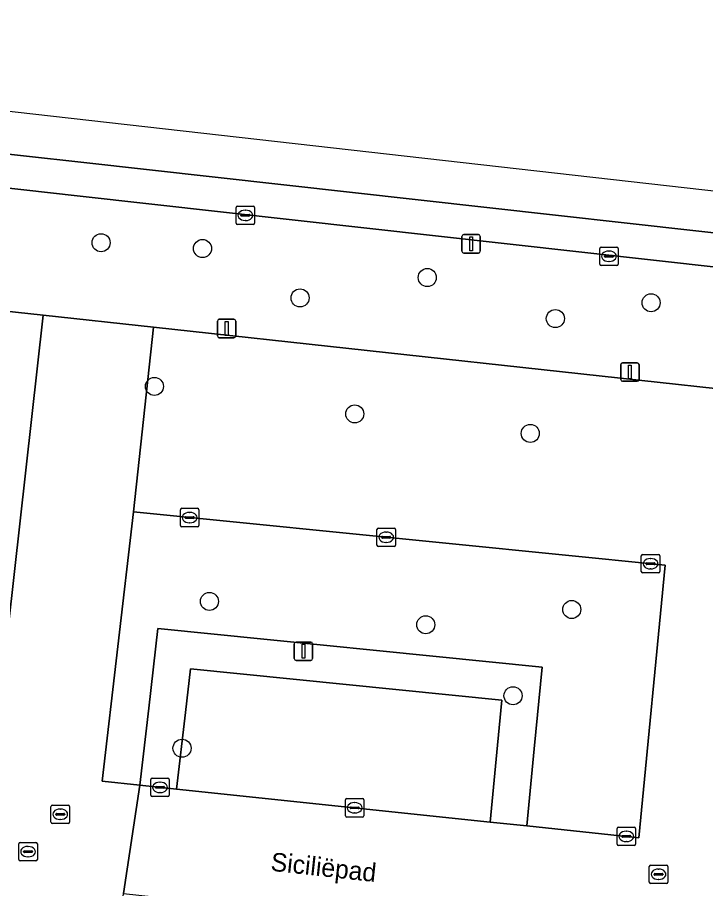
# Model space of a CAD drawing. Extents: x 162082 to 163401, y 388089 to 388636.
# Drawn here: x 162794.01 to 162831.24, y 388524.82 to 388571.98 of the extents above; entities that cross this region are included whole.
import ezdxf

# ---------------------------------------------------------------- set-up
doc = ezdxf.new("R2010")
doc.units = 0
for name, color, linetype in [('IMGEO_Boom', 7, 'Continuous'), ('IMGEO_Brandkraan', 7, 'Continuous'), ('IMGEO_Erf', 7, 'Continuous'), ('IMGEO_Groenvoorziening', 7, 'Continuous'), ('IMGEO_Kolk', 7, 'Continuous'), ('IMGEO_Lichtmast', 7, 'Continuous'), ('IMGEO_Openbare_ruimte_label', 7, 'Continuous'), ('IMGEO_Parkeervlak_open', 7, 'Continuous'), ('IMGEO_Rijbaan_lokaal_gesloten', 7, 'Continuous'), ('IMGEO_Rijbaan_lokaal_open', 7, 'Continuous'), ('IMGEO_Rioolput', 7, 'Continuous')]:
    doc.layers.add(name, color=color, linetype=linetype)

msp = doc.modelspace()

# ---------------------------------------------------------------- linework, layer by layer
at = {"layer": 'IMGEO_Boom'}
for centre in [(162798.536, 388559.78), (162804.022, 388559.466), (162816.185, 388557.896), (162809.3, 388556.79), (162828.297, 388556.53), (162823.115, 388555.675), (162801.42, 388552.002), (162812.262, 388550.511), (162821.759, 388549.454), (162804.399, 388540.363), (162824.005, 388539.924), (162816.105, 388539.099), (162820.824, 388535.256), (162802.914, 388532.415)]:
    msp.add_circle(centre, 0.489, dxfattribs=at)
at = {"layer": 'IMGEO_Brandkraan'}
for p, q in [((162794.084, 388526.389), (162794.084, 388527.241)), ((162794.159, 388527.315), (162795.011, 388527.315)), ((162794.572, 388527.095), (162794.597, 388527.095)), ((162795.085, 388527.241), (162795.085, 388526.389)), ((162794.343, 388526.809), (162794.343, 388526.821)), ((162794.781, 388526.772), (162794.383, 388526.772)), ((162794.386, 388526.858), (162794.784, 388526.858)), ((162794.595, 388526.535), (162794.57, 388526.535)), ((162794.827, 388526.821), (162794.827, 388526.809)), ((162795.011, 388526.315), (162794.159, 388526.315))]:
    msp.add_line(p, q, dxfattribs=at)
for points in [[(162794.084, 388526.389), (162794.084, 388527.241)], [(162794.159, 388527.315), (162795.011, 388527.315)], [(162795.085, 388527.241), (162795.085, 388526.389)], [(162795.011, 388526.315), (162794.159, 388526.315)]]:
    msp.add_lwpolyline(points, dxfattribs=at)
for centre, radius, start, end in [((162794.161, 388527.239), 0.0765, 91.552, 178.448), ((162794.161, 388527.239), 0.0765, 91.552, 178.448), ((162795.009, 388527.239), 0.0765, 1.552, 88.448), ((162795.009, 388527.239), 0.0765, 1.552, 88.448), ((162794.383, 388526.818), 0.0403, 85.8775, 175.7526), ((162794.38, 388526.808), 0.0366, 178.938, 274.7102), ((162794.784, 388526.815), 0.043, 264.8664, 352.4533), ((162794.788, 388526.82), 0.0386, 1.7309, 96.639), ((162794.161, 388526.391), 0.0765, 181.552, 268.448), ((162794.161, 388526.391), 0.0765, 181.552, 268.448), ((162795.009, 388526.391), 0.0765, 271.552, 358.448), ((162795.009, 388526.391), 0.0765, 271.552, 358.448)]:
    msp.add_arc(centre, radius, start, end, dxfattribs=at)
for centre, major_axis, ratio, start_param, end_param in [((162794.571, 388526.815), (-0.387, 0.002), 0.722429, 4.712389, 7.853982), ((162794.596, 388526.815), (-0.39, 0.002), 0.717154, 1.570796, 4.712389)]:
    msp.add_ellipse(centre, major_axis=major_axis, ratio=ratio, start_param=start_param, end_param=end_param, dxfattribs=at)
at = {"layer": 'IMGEO_Erf'}
msp.add_lwpolyline([(162790.361, 388511.004), (162795.399, 388555.856), (162787.204, 388556.75)], dxfattribs=at)
at = {"layer": 'IMGEO_Groenvoorziening'}
for points in [[(162797.242, 388562.316), (162788.394, 388563.304), (162761.06, 388566.354), (162757.762, 388560.635), (162757.947, 388560.613), (162757.884, 388560.09), (162770.012, 388558.707), (162771.615, 388558.524), (162782.005, 388557.339), (162787.204, 388556.75), (162795.399, 388555.856), (162801.378, 388555.202), (162836.053, 388551.411), (162885.731, 388545.91), (162891.85, 388545.225), (162897.573, 388544.584), (162898.152, 388549.754), (162898.22, 388551.047)], [(162800.627, 388530.409), (162802.616, 388530.2), (162803.099, 388534.35), (162803.373, 388536.707), (162820.215, 388535.02), (162819.98, 388532.58), (162819.581, 388528.417), (162821.57, 388528.208), (162821.971, 388532.389), (162822.396, 388536.811), (162801.614, 388538.893), (162801.112, 388534.581)], [(162802.616, 388530.2), (162819.581, 388528.417), (162819.98, 388532.58), (162820.215, 388535.02), (162803.373, 388536.707), (162803.099, 388534.35)]]:
    msp.add_lwpolyline(points, close=True, dxfattribs=at)
at = {"layer": 'IMGEO_Kolk'}
for p, q in [((162805.842, 388560.835), (162805.842, 388561.687)), ((162805.917, 388561.761), (162806.769, 388561.761)), ((162806.33, 388561.541), (162806.355, 388561.541)), ((162806.843, 388561.687), (162806.843, 388560.835)), ((162806.101, 388561.255), (162806.101, 388561.267)), ((162806.539, 388561.218), (162806.141, 388561.218)), ((162806.144, 388561.304), (162806.542, 388561.304)), ((162806.353, 388560.981), (162806.328, 388560.981)), ((162806.585, 388561.267), (162806.585, 388561.255)), ((162806.769, 388560.761), (162805.917, 388560.761)), ((162825.515, 388558.621), (162825.515, 388559.473)), ((162825.59, 388559.547), (162826.442, 388559.547)), ((162826.516, 388559.473), (162826.516, 388558.621)), ((162825.774, 388559.041), (162825.774, 388559.053)), ((162826.212, 388559.004), (162825.814, 388559.004)), ((162825.817, 388559.09), (162826.215, 388559.09)), ((162826.003, 388559.327), (162826.028, 388559.327)), ((162826.258, 388559.053), (162826.258, 388559.041)), ((162826.442, 388558.547), (162825.59, 388558.547)), ((162826.026, 388558.767), (162826.001, 388558.767)), ((162802.825, 388544.475), (162802.825, 388545.327)), ((162802.9, 388545.401), (162803.752, 388545.401)), ((162803.826, 388545.327), (162803.826, 388544.475)), ((162803.084, 388544.895), (162803.084, 388544.907)), ((162803.522, 388544.858), (162803.124, 388544.858)), ((162803.127, 388544.944), (162803.525, 388544.944)), ((162803.313, 388545.181), (162803.338, 388545.181)), ((162803.568, 388544.907), (162803.568, 388544.895)), ((162803.752, 388544.401), (162802.9, 388544.401)), ((162803.336, 388544.621), (162803.311, 388544.621)), ((162813.535, 388544.335), (162814.387, 388544.335)), ((162813.46, 388543.409), (162813.46, 388544.261)), ((162813.762, 388543.878), (162814.16, 388543.878)), ((162813.948, 388544.115), (162813.973, 388544.115)), ((162814.461, 388544.261), (162814.461, 388543.409)), ((162813.719, 388543.829), (162813.719, 388543.841)), ((162814.157, 388543.792), (162813.759, 388543.792)), ((162813.971, 388543.555), (162813.946, 388543.555)), ((162814.203, 388543.841), (162814.203, 388543.829)), ((162814.387, 388543.335), (162813.535, 388543.335)), ((162827.765, 388541.975), (162827.765, 388542.827)), ((162827.84, 388542.901), (162828.692, 388542.901)), ((162828.253, 388542.681), (162828.278, 388542.681)), ((162828.766, 388542.827), (162828.766, 388541.975)), ((162828.024, 388542.395), (162828.024, 388542.407)), ((162828.462, 388542.358), (162828.064, 388542.358)), ((162828.067, 388542.444), (162828.465, 388542.444)), ((162828.276, 388542.121), (162828.251, 388542.121)), ((162828.508, 388542.407), (162828.508, 388542.395)), ((162828.692, 388541.901), (162827.84, 388541.901)), ((162801.224, 388529.869), (162801.224, 388530.721)), ((162801.299, 388530.795), (162802.151, 388530.795)), ((162802.225, 388530.721), (162802.225, 388529.869)), ((162801.483, 388530.289), (162801.483, 388530.301)), ((162801.921, 388530.252), (162801.523, 388530.252)), ((162801.526, 388530.338), (162801.924, 388530.338)), ((162801.712, 388530.575), (162801.737, 388530.575)), ((162801.967, 388530.301), (162801.967, 388530.289)), ((162802.151, 388529.795), (162801.299, 388529.795)), ((162801.735, 388530.015), (162801.71, 388530.015)), ((162811.758, 388528.762), (162811.758, 388529.614)), ((162811.833, 388529.688), (162812.685, 388529.688)), ((162812.246, 388529.468), (162812.271, 388529.468)), ((162812.759, 388529.614), (162812.759, 388528.762)), ((162812.017, 388529.182), (162812.017, 388529.194)), ((162812.455, 388529.145), (162812.057, 388529.145)), ((162812.06, 388529.231), (162812.458, 388529.231)), ((162812.269, 388528.908), (162812.244, 388528.908)), ((162812.501, 388529.194), (162812.501, 388529.182)), ((162812.685, 388528.688), (162811.833, 388528.688)), ((162826.452, 388527.217), (162826.452, 388528.069)), ((162826.527, 388528.143), (162827.379, 388528.143)), ((162826.94, 388527.923), (162826.965, 388527.923)), ((162827.453, 388528.069), (162827.453, 388527.217)), ((162826.711, 388527.637), (162826.711, 388527.649)), ((162827.149, 388527.6), (162826.751, 388527.6)), ((162826.754, 388527.686), (162827.152, 388527.686)), ((162826.963, 388527.363), (162826.938, 388527.363)), ((162827.195, 388527.649), (162827.195, 388527.637)), ((162827.379, 388527.143), (162826.527, 388527.143))]:
    msp.add_line(p, q, dxfattribs=at)
for points in [[(162805.842, 388560.835), (162805.842, 388561.687)], [(162805.917, 388561.761), (162806.769, 388561.761)], [(162806.843, 388561.687), (162806.843, 388560.835)], [(162806.769, 388560.761), (162805.917, 388560.761)], [(162825.515, 388558.621), (162825.515, 388559.473)], [(162825.59, 388559.547), (162826.442, 388559.547)], [(162826.516, 388559.473), (162826.516, 388558.621)], [(162826.442, 388558.547), (162825.59, 388558.547)], [(162802.825, 388544.475), (162802.825, 388545.327)], [(162802.9, 388545.401), (162803.752, 388545.401)], [(162803.826, 388545.327), (162803.826, 388544.475)], [(162803.752, 388544.401), (162802.9, 388544.401)], [(162813.535, 388544.335), (162814.387, 388544.335)], [(162813.46, 388543.409), (162813.46, 388544.261)], [(162814.461, 388544.261), (162814.461, 388543.409)], [(162814.387, 388543.335), (162813.535, 388543.335)], [(162827.765, 388541.975), (162827.765, 388542.827)], [(162827.84, 388542.901), (162828.692, 388542.901)], [(162828.766, 388542.827), (162828.766, 388541.975)], [(162828.692, 388541.901), (162827.84, 388541.901)], [(162801.224, 388529.869), (162801.224, 388530.721)], [(162801.299, 388530.795), (162802.151, 388530.795)], [(162802.225, 388530.721), (162802.225, 388529.869)], [(162802.151, 388529.795), (162801.299, 388529.795)], [(162811.758, 388528.762), (162811.758, 388529.614)], [(162811.833, 388529.688), (162812.685, 388529.688)], [(162812.759, 388529.614), (162812.759, 388528.762)], [(162812.685, 388528.688), (162811.833, 388528.688)], [(162826.452, 388527.217), (162826.452, 388528.069)], [(162826.527, 388528.143), (162827.379, 388528.143)], [(162827.453, 388528.069), (162827.453, 388527.217)], [(162827.379, 388527.143), (162826.527, 388527.143)]]:
    msp.add_lwpolyline(points, dxfattribs=at)
for centre, radius, start, end in [((162805.919, 388561.685), 0.0765, 91.552, 178.448), ((162805.919, 388561.685), 0.0765, 91.552, 178.448), ((162806.767, 388561.685), 0.0765, 1.552, 88.448), ((162806.767, 388561.685), 0.0765, 1.552, 88.448), ((162806.141, 388561.264), 0.0403, 85.8775, 175.7526), ((162806.138, 388561.254), 0.0366, 178.938, 274.7102), ((162806.542, 388561.261), 0.043, 264.8664, 352.4533), ((162806.546, 388561.266), 0.0386, 1.7309, 96.639), ((162805.919, 388560.837), 0.0765, 181.552, 268.448), ((162805.919, 388560.837), 0.0765, 181.552, 268.448), ((162806.767, 388560.837), 0.0765, 271.552, 358.448), ((162806.767, 388560.837), 0.0765, 271.552, 358.448), ((162825.592, 388559.471), 0.0765, 91.552, 178.448), ((162825.592, 388559.471), 0.0765, 91.552, 178.448), ((162826.44, 388559.471), 0.0765, 1.552, 88.448), ((162826.44, 388559.471), 0.0765, 1.552, 88.448), ((162825.814, 388559.05), 0.0403, 85.8775, 175.7526), ((162825.811, 388559.04), 0.0366, 178.938, 274.7102), ((162826.215, 388559.047), 0.043, 264.8664, 352.4533), ((162826.219, 388559.052), 0.0386, 1.7309, 96.639), ((162825.592, 388558.623), 0.0765, 181.552, 268.448), ((162825.592, 388558.623), 0.0765, 181.552, 268.448), ((162826.44, 388558.623), 0.0765, 271.552, 358.448), ((162826.44, 388558.623), 0.0765, 271.552, 358.448), ((162802.902, 388545.325), 0.0765, 91.552, 178.448), ((162802.902, 388545.325), 0.0765, 91.552, 178.448), ((162803.75, 388545.325), 0.0765, 1.552, 88.448), ((162803.75, 388545.325), 0.0765, 1.552, 88.448), ((162803.124, 388544.904), 0.0403, 85.8775, 175.7526), ((162803.121, 388544.894), 0.0366, 178.938, 274.7102), ((162803.525, 388544.901), 0.043, 264.8664, 352.4533), ((162803.529, 388544.906), 0.0386, 1.7309, 96.639), ((162802.902, 388544.477), 0.0765, 181.552, 268.448), ((162802.902, 388544.477), 0.0765, 181.552, 268.448), ((162803.75, 388544.477), 0.0765, 271.552, 358.448), ((162803.75, 388544.477), 0.0765, 271.552, 358.448), ((162813.537, 388544.259), 0.0765, 91.552, 178.448), ((162813.537, 388544.259), 0.0765, 91.552, 178.448), ((162814.385, 388544.259), 0.0765, 1.552, 88.448), ((162814.385, 388544.259), 0.0765, 1.552, 88.448), ((162813.759, 388543.838), 0.0403, 85.8775, 175.7526), ((162814.164, 388543.84), 0.0386, 1.7309, 96.639), ((162813.537, 388543.411), 0.0765, 181.552, 268.448), ((162813.537, 388543.411), 0.0765, 181.552, 268.448), ((162813.756, 388543.828), 0.0366, 178.938, 274.7102), ((162814.16, 388543.835), 0.043, 264.8664, 352.4533), ((162814.385, 388543.411), 0.0765, 271.552, 358.448), ((162814.385, 388543.411), 0.0765, 271.552, 358.448), ((162827.842, 388542.825), 0.0765, 91.552, 178.448), ((162827.842, 388542.825), 0.0765, 91.552, 178.448), ((162828.69, 388542.825), 0.0765, 1.552, 88.448), ((162828.69, 388542.825), 0.0765, 1.552, 88.448), ((162827.842, 388541.977), 0.0765, 181.552, 268.448), ((162827.842, 388541.977), 0.0765, 181.552, 268.448), ((162828.064, 388542.404), 0.0403, 85.8775, 175.7526), ((162828.061, 388542.394), 0.0366, 178.938, 274.7102), ((162828.465, 388542.401), 0.043, 264.8664, 352.4533), ((162828.469, 388542.406), 0.0386, 1.7309, 96.639), ((162828.69, 388541.977), 0.0765, 271.552, 358.448), ((162828.69, 388541.977), 0.0765, 271.552, 358.448), ((162801.301, 388530.719), 0.0765, 91.552, 178.448), ((162801.301, 388530.719), 0.0765, 91.552, 178.448), ((162802.149, 388530.719), 0.0765, 1.552, 88.448), ((162802.149, 388530.719), 0.0765, 1.552, 88.448), ((162801.523, 388530.298), 0.0403, 85.8775, 175.7526), ((162801.52, 388530.288), 0.0366, 178.938, 274.7102), ((162801.924, 388530.295), 0.043, 264.8664, 352.4533), ((162801.928, 388530.3), 0.0386, 1.7309, 96.639), ((162801.301, 388529.871), 0.0765, 181.552, 268.448), ((162801.301, 388529.871), 0.0765, 181.552, 268.448), ((162802.149, 388529.871), 0.0765, 271.552, 358.448), ((162802.149, 388529.871), 0.0765, 271.552, 358.448), ((162811.835, 388529.612), 0.0765, 91.552, 178.448), ((162811.835, 388529.612), 0.0765, 91.552, 178.448), ((162812.683, 388529.612), 0.0765, 1.552, 88.448), ((162812.683, 388529.612), 0.0765, 1.552, 88.448), ((162812.057, 388529.191), 0.0403, 85.8775, 175.7526), ((162812.054, 388529.181), 0.0366, 178.938, 274.7102), ((162812.458, 388529.188), 0.043, 264.8664, 352.4533), ((162812.462, 388529.193), 0.0386, 1.7309, 96.639), ((162811.835, 388528.764), 0.0765, 181.552, 268.448), ((162811.835, 388528.764), 0.0765, 181.552, 268.448), ((162812.683, 388528.764), 0.0765, 271.552, 358.448), ((162812.683, 388528.764), 0.0765, 271.552, 358.448), ((162826.529, 388528.067), 0.0765, 91.552, 178.448), ((162826.529, 388528.067), 0.0765, 91.552, 178.448), ((162827.377, 388528.067), 0.0765, 1.552, 88.448), ((162827.377, 388528.067), 0.0765, 1.552, 88.448), ((162826.751, 388527.646), 0.0403, 85.8775, 175.7526), ((162826.748, 388527.636), 0.0366, 178.938, 274.7102), ((162827.152, 388527.643), 0.043, 264.8664, 352.4533), ((162827.156, 388527.648), 0.0386, 1.7309, 96.639), ((162826.529, 388527.219), 0.0765, 181.552, 268.448), ((162826.529, 388527.219), 0.0765, 181.552, 268.448), ((162827.377, 388527.219), 0.0765, 271.552, 358.448), ((162827.377, 388527.219), 0.0765, 271.552, 358.448)]:
    msp.add_arc(centre, radius, start, end, dxfattribs=at)
for centre, major_axis, ratio, start_param, end_param in [((162806.329, 388561.261), (-0.387, 0.002), 0.722429, 4.712389, 7.853982), ((162806.354, 388561.261), (-0.39, 0.002), 0.717154, 1.570796, 4.712389), ((162826.002, 388559.047), (-0.387, 0.002), 0.722429, 4.712389, 7.853982), ((162826.027, 388559.047), (-0.39, 0.002), 0.717154, 1.570796, 4.712389), ((162803.312, 388544.901), (-0.387, 0.002), 0.722429, 4.712389, 7.853982), ((162803.337, 388544.901), (-0.39, 0.002), 0.717154, 1.570796, 4.712389), ((162813.947, 388543.835), (-0.387, 0.002), 0.722429, 4.712389, 7.853982), ((162813.972, 388543.835), (-0.39, 0.002), 0.717154, 1.570796, 4.712389), ((162828.252, 388542.401), (-0.387, 0.002), 0.722429, 4.712389, 7.853982), ((162828.277, 388542.401), (-0.39, 0.002), 0.717154, 1.570796, 4.712389), ((162801.711, 388530.295), (-0.387, 0.002), 0.722429, 4.712389, 7.853982), ((162801.736, 388530.295), (-0.39, 0.002), 0.717154, 1.570796, 4.712389), ((162812.245, 388529.188), (-0.387, 0.002), 0.722429, 4.712389, 7.853982), ((162812.27, 388529.188), (-0.39, 0.002), 0.717154, 1.570796, 4.712389), ((162826.939, 388527.643), (-0.387, 0.002), 0.722429, 4.712389, 7.853982), ((162826.964, 388527.643), (-0.39, 0.002), 0.717154, 1.570796, 4.712389)]:
    msp.add_ellipse(centre, major_axis=major_axis, ratio=ratio, start_param=start_param, end_param=end_param, dxfattribs=at)
at = {"layer": 'IMGEO_Lichtmast'}
for p, q in [((162818.063, 388559.321), (162818.063, 388560.121)), ((162818.063, 388560.121), (162818.063, 388559.321)), ((162818.163, 388560.221), (162818.953, 388560.221)), ((162818.953, 388560.221), (162818.163, 388560.221)), ((162819.053, 388560.121), (162819.053, 388559.321)), ((162819.053, 388559.321), (162819.053, 388560.121)), ((162818.953, 388559.221), (162818.163, 388559.221)), ((162818.163, 388559.221), (162818.953, 388559.221)), ((162804.832, 388554.733), (162804.832, 388555.533)), ((162804.832, 388555.533), (162804.832, 388554.733)), ((162804.932, 388555.633), (162805.722, 388555.633)), ((162805.722, 388555.633), (162804.932, 388555.633)), ((162805.822, 388555.533), (162805.822, 388554.733)), ((162805.822, 388554.733), (162805.822, 388555.533)), ((162805.722, 388554.633), (162804.932, 388554.633)), ((162804.932, 388554.633), (162805.722, 388554.633)), ((162826.655, 388552.378), (162826.655, 388553.178)), ((162826.655, 388553.178), (162826.655, 388552.378)), ((162826.755, 388553.278), (162827.545, 388553.278)), ((162827.545, 388553.278), (162826.755, 388553.278)), ((162827.645, 388553.178), (162827.645, 388552.378)), ((162827.645, 388552.378), (162827.645, 388553.178)), ((162827.545, 388552.278), (162826.755, 388552.278)), ((162826.755, 388552.278), (162827.545, 388552.278)), ((162808.987, 388537.264), (162808.987, 388538.064)), ((162808.987, 388538.064), (162808.987, 388537.264)), ((162809.087, 388538.164), (162809.877, 388538.164)), ((162809.877, 388538.164), (162809.087, 388538.164)), ((162809.977, 388538.064), (162809.977, 388537.264)), ((162809.977, 388537.264), (162809.977, 388538.064)), ((162809.877, 388537.164), (162809.087, 388537.164)), ((162809.087, 388537.164), (162809.877, 388537.164))]:
    msp.add_line(p, q, dxfattribs=at)
for points in [[(162818.483, 388560.096), (162818.633, 388560.096), (162818.633, 388559.346), (162818.483, 388559.346), (162818.483, 388560.096)], [(162805.252, 388555.508), (162805.402, 388555.508), (162805.402, 388554.758), (162805.252, 388554.758), (162805.252, 388555.508)], [(162827.075, 388553.153), (162827.225, 388553.153), (162827.225, 388552.403), (162827.075, 388552.403), (162827.075, 388553.153)], [(162809.407, 388538.039), (162809.557, 388538.039), (162809.557, 388537.289), (162809.407, 388537.289), (162809.407, 388538.039)]]:
    msp.add_lwpolyline(points, dxfattribs=at)
for centre, start, end in [((162818.163, 388560.121), 90, 180), ((162818.163, 388560.121), 90, 180), ((162818.953, 388560.121), 0, 90), ((162818.953, 388560.121), 360, 90), ((162818.163, 388559.321), 180, 270), ((162818.163, 388559.321), 180, 270), ((162818.953, 388559.321), 270, 0), ((162818.953, 388559.321), 270, 0), ((162804.932, 388555.533), 90, 180), ((162804.932, 388555.533), 90, 180), ((162805.722, 388555.533), 0, 90), ((162805.722, 388555.533), 360, 90), ((162804.932, 388554.733), 180, 270), ((162804.932, 388554.733), 180, 270), ((162805.722, 388554.733), 270, 0), ((162805.722, 388554.733), 270, 0), ((162826.755, 388553.178), 90, 180), ((162826.755, 388553.178), 90, 180), ((162827.545, 388553.178), 0, 90), ((162827.545, 388553.178), 360, 90), ((162826.755, 388552.378), 180, 270), ((162826.755, 388552.378), 180, 270), ((162827.545, 388552.378), 270, 0), ((162827.545, 388552.378), 270, 0), ((162809.087, 388538.064), 90, 180), ((162809.087, 388538.064), 90, 180), ((162809.877, 388538.064), 0, 90), ((162809.877, 388538.064), 360, 90), ((162809.087, 388537.264), 180, 270), ((162809.087, 388537.264), 180, 270), ((162809.877, 388537.264), 270, 0), ((162809.877, 388537.264), 270, 0)]:
    msp.add_arc(centre, 0.1, start, end, dxfattribs=at)
at = {"layer": 'IMGEO_Parkeervlak_open'}
msp.add_lwpolyline([(162821.57, 388528.208), (162827.637, 388527.57), (162829.053, 388542.324), (162800.285, 388545.207), (162798.588, 388530.623), (162800.627, 388530.409), (162801.112, 388534.581), (162801.614, 388538.893), (162822.396, 388536.811), (162821.971, 388532.389)], close=True, dxfattribs=at)
at = {"layer": 'IMGEO_Rijbaan_lokaal_gesloten'}
for points in [[(162898.661, 388555), (162748.571, 388571.976), (162748.313, 388569.613), (162755.69, 388568.792), (162761.263, 388568.173), (162788.597, 388565.123), (162797.445, 388564.135), (162815.695, 388562.098), (162871.917, 388555.824), (162898.423, 388552.866)], [(162815.695, 388562.098), (162797.445, 388564.135), (162788.597, 388565.123), (162761.263, 388568.173), (162755.69, 388568.792), (162748.313, 388569.613), (162748.117, 388567.815), (162749.465, 388567.674), (162750.113, 388567.576), (162761.06, 388566.354), (162788.394, 388563.304), (162797.242, 388562.316), (162898.22, 388551.047), (162898.423, 388552.866), (162871.917, 388555.824)]]:
    msp.add_lwpolyline(points, close=True, dxfattribs=at)
at = {"layer": 'IMGEO_Rijbaan_lokaal_open'}
for points in [[(162800.285, 388545.207), (162801.378, 388555.202), (162795.399, 388555.856), (162790.361, 388511.004), (162798.188, 388510.125), (162799.75, 388524.546), (162800.627, 388530.409), (162798.588, 388530.623)], [(162836.053, 388551.411), (162801.378, 388555.202), (162800.285, 388545.207), (162829.053, 388542.324), (162827.637, 388527.57), (162821.57, 388528.208), (162819.581, 388528.417), (162802.616, 388530.2), (162800.627, 388530.409), (162799.75, 388524.546), (162832.576, 388520.969), (162832.688, 388522.19), (162832.924, 388523.891)]]:
    msp.add_lwpolyline(points, close=True, dxfattribs=at)
at = {"layer": 'IMGEO_Rioolput'}
for p, q in [((162795.824, 388528.412), (162795.824, 388529.264)), ((162795.899, 388529.338), (162796.751, 388529.338)), ((162796.825, 388529.264), (162796.825, 388528.412)), ((162796.083, 388528.832), (162796.083, 388528.844)), ((162796.521, 388528.795), (162796.123, 388528.795)), ((162796.126, 388528.881), (162796.524, 388528.881)), ((162796.312, 388529.118), (162796.337, 388529.118)), ((162796.567, 388528.844), (162796.567, 388528.832)), ((162796.751, 388528.338), (162795.899, 388528.338)), ((162796.335, 388528.558), (162796.31, 388528.558)), ((162828.197, 388525.163), (162828.197, 388526.015)), ((162828.272, 388526.089), (162829.124, 388526.089)), ((162829.198, 388526.015), (162829.198, 388525.163)), ((162828.456, 388525.583), (162828.456, 388525.595)), ((162828.894, 388525.546), (162828.496, 388525.546)), ((162828.499, 388525.632), (162828.897, 388525.632)), ((162828.685, 388525.869), (162828.71, 388525.869)), ((162828.94, 388525.595), (162828.94, 388525.583)), ((162829.124, 388525.089), (162828.272, 388525.089)), ((162828.708, 388525.309), (162828.683, 388525.309))]:
    msp.add_line(p, q, dxfattribs=at)
for points in [[(162795.824, 388528.412), (162795.824, 388529.264)], [(162795.899, 388529.338), (162796.751, 388529.338)], [(162796.825, 388529.264), (162796.825, 388528.412)], [(162796.751, 388528.338), (162795.899, 388528.338)], [(162828.197, 388525.163), (162828.197, 388526.015)], [(162828.272, 388526.089), (162829.124, 388526.089)], [(162829.198, 388526.015), (162829.198, 388525.163)], [(162829.124, 388525.089), (162828.272, 388525.089)]]:
    msp.add_lwpolyline(points, dxfattribs=at)
for centre, radius, start, end in [((162795.901, 388529.262), 0.0765, 91.552, 178.448), ((162795.901, 388529.262), 0.0765, 91.552, 178.448), ((162796.749, 388529.262), 0.0765, 1.552, 88.448), ((162796.749, 388529.262), 0.0765, 1.552, 88.448), ((162796.123, 388528.841), 0.0403, 85.8775, 175.7526), ((162796.12, 388528.831), 0.0366, 178.938, 274.7102), ((162796.524, 388528.838), 0.043, 264.8664, 352.4533), ((162796.528, 388528.843), 0.0386, 1.7309, 96.639), ((162795.901, 388528.414), 0.0765, 181.552, 268.448), ((162795.901, 388528.414), 0.0765, 181.552, 268.448), ((162796.749, 388528.414), 0.0765, 271.552, 358.448), ((162796.749, 388528.414), 0.0765, 271.552, 358.448), ((162828.274, 388526.013), 0.0765, 91.552, 178.448), ((162828.274, 388526.013), 0.0765, 91.552, 178.448), ((162829.122, 388526.013), 0.0765, 1.552, 88.448), ((162829.122, 388526.013), 0.0765, 1.552, 88.448), ((162828.496, 388525.592), 0.0403, 85.8775, 175.7526), ((162828.493, 388525.582), 0.0366, 178.938, 274.7102), ((162828.897, 388525.589), 0.043, 264.8664, 352.4533), ((162828.901, 388525.594), 0.0386, 1.7309, 96.639), ((162828.274, 388525.165), 0.0765, 181.552, 268.448), ((162828.274, 388525.165), 0.0765, 181.552, 268.448), ((162829.122, 388525.165), 0.0765, 271.552, 358.448), ((162829.122, 388525.165), 0.0765, 271.552, 358.448)]:
    msp.add_arc(centre, radius, start, end, dxfattribs=at)
for centre, major_axis, ratio, start_param, end_param in [((162796.311, 388528.838), (-0.387, 0.002), 0.722429, 4.712389, 7.853982), ((162796.336, 388528.838), (-0.39, 0.002), 0.717154, 1.570796, 4.712389), ((162828.684, 388525.589), (-0.387, 0.002), 0.722429, 4.712389, 7.853982), ((162828.709, 388525.589), (-0.39, 0.002), 0.717154, 1.570796, 4.712389)]:
    msp.add_ellipse(centre, major_axis=major_axis, ratio=ratio, start_param=start_param, end_param=end_param, dxfattribs=at)

# ---------------------------------------------------------------- texts
at = {"layer": 'IMGEO_Openbare_ruimte_label'}
msp.add_text('Siciliëpad', height=1, rotation=353.799, dxfattribs=at).set_placement((162807.678, 388525.786))

doc.saveas('drawing.dxf')
